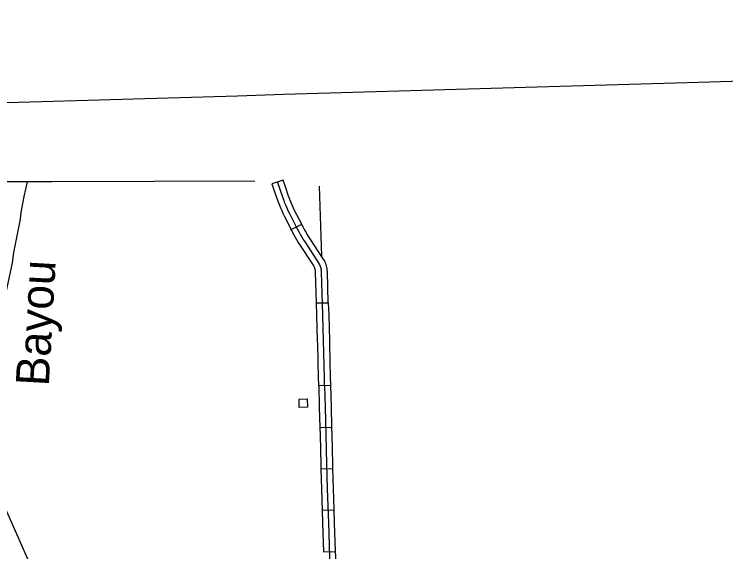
# Model space of a CAD drawing. Extents: x -19 to 366, y -4 to 359.
# Drawn here: x 166.491 to 168.207, y 182.228 to 183.524 of the extents above; entities that cross this region are included whole.
import ezdxf

# ---------------------------------------------------------------- set-up
doc = ezdxf.new("R2010")
doc.units = 0
for name, color, linetype in [('Level 2', 7, 'Continuous'), ('Level 31', 7, 'Continuous'), ('Level 32', 7, 'Continuous'), ('Level 35', 7, 'Continuous'), ('Level 47', 7, 'Continuous'), ('Level 5', 7, 'Continuous'), ('Level 56', 7, 'Continuous'), ('Level 60', 7, 'Continuous')]:
    doc.layers.add(name, color=color, linetype=linetype)

msp = doc.modelspace()

# ---------------------------------------------------------------- linework, layer by layer
at = {"layer": 'Level 2'}
for points in [[(166.534, 183.1204), (166.4489, 183.1203), (166.221, 183.1198), (165.2249, 183.1214), (164.9152, 183.1154)], [(167.0708, 183.1222), (166.5823, 183.1205), (166.534, 183.1204)]]:
    msp.add_lwpolyline(points, dxfattribs=at)
at = {"layer": 'Level 31'}
for p, q in [((167.1392, 183.1247), (167.1124, 183.1154)), ((167.159, 183.0054), (167.1841, 183.0186)), ((167.22, 182.8282), (167.2484, 182.829)), ((167.2537, 182.629), (167.2253, 182.6284))]:
    msp.add_line(p, q, dxfattribs=at)
for points in [[(167.1124, 183.1154), (167.1181, 183.0988)], [(167.2351, 182.7981), (167.2351, 182.7993), (167.232, 182.9036), (167.2318, 182.9062), (167.2314, 182.9088), (167.2308, 182.9113), (167.2302, 182.9139), (167.2294, 182.9164), (167.2285, 182.9188), (167.2275, 182.9213), (167.2264, 182.9236), (167.1914, 182.9773), (167.188, 182.9825), (167.1847, 182.9877), (167.1816, 182.9931), (167.1786, 182.9985), (167.1757, 183.004), (167.1728, 183.0095), (167.1544, 183.0447), (167.1516, 183.0507), (167.1489, 183.0567), (167.1463, 183.0628), (167.1438, 183.0689), (167.1415, 183.075), (167.1392, 183.0813), (167.1258, 183.12)], [(167.145, 183.1081), (167.1392, 183.1247)], [(167.1181, 183.0988), (167.1258, 183.0765), (167.1281, 183.0701), (167.1306, 183.0637), (167.1332, 183.0573), (167.1359, 183.051), (167.1387, 183.0447), (167.1417, 183.0384), (167.159, 183.0054)], [(167.1841, 183.0186), (167.1672, 183.051), (167.1645, 183.0566), (167.1619, 183.0624), (167.1594, 183.0682), (167.157, 183.0741), (167.1548, 183.08), (167.1526, 183.086), (167.145, 183.1081)], [(167.236, 182.9348), (167.2033, 182.985), (167.2, 182.9901), (167.1969, 182.9951), (167.1939, 183.0002), (167.191, 183.0053), (167.1883, 183.0105), (167.1855, 183.016), (167.1841, 183.0186)], [(167.2123, 182.9192), (167.1795, 182.9695), (167.176, 182.9749), (167.1726, 182.9804), (167.1693, 182.986), (167.1661, 182.9917), (167.1631, 182.9974), (167.1602, 183.003), (167.159, 183.0054)], [(167.2484, 182.829), (167.2462, 182.9045), (167.2459, 182.9079), (167.2454, 182.9112), (167.2447, 182.9145), (167.2439, 182.9177), (167.2429, 182.9209), (167.2417, 182.924), (167.2404, 182.9271), (167.2388, 182.9306), (167.236, 182.9348)], [(167.22, 182.8282), (167.2178, 182.9026), (167.2177, 182.9044), (167.2174, 182.9063), (167.217, 182.9082), (167.2165, 182.91), (167.216, 182.9118), (167.2153, 182.9136), (167.2145, 182.9154), (167.214, 182.9166), (167.2123, 182.9192)], [(167.2228, 182.7283), (167.2226, 182.7374), (167.2209, 182.7977), (167.2209, 182.7989), (167.22, 182.8282)], [(167.2484, 182.829), (167.2493, 182.7997), (167.2493, 182.7985), (167.251, 182.7381), (167.2512, 182.729)], [(167.2395, 182.6287), (167.2394, 182.6318), (167.239, 182.6481), (167.2368, 182.7378), (167.2351, 182.7981)], [(167.2253, 182.6284), (167.2252, 182.6315), (167.2248, 182.6477), (167.2228, 182.7283)], [(167.2512, 182.729), (167.2532, 182.6484), (167.2536, 182.6322), (167.2537, 182.629)]]:
    msp.add_lwpolyline(points, dxfattribs=at)
at = {"layer": 'Level 32'}
for p, q in [((167.228, 182.5283), (167.2564, 182.5291)), ((167.2303, 182.4283), (167.2587, 182.4292)), ((167.2334, 182.3284), (167.2618, 182.3292)), ((167.2368, 182.2284), (167.2652, 182.2293))]:
    msp.add_line(p, q, dxfattribs=at)
for points in [[(167.2537, 182.629), (167.255, 182.5776), (167.2564, 182.5291)], [(167.2253, 182.6284), (167.2266, 182.5768), (167.228, 182.5283)], [(167.2395, 182.6287), (167.2408, 182.5772), (167.2427, 182.5101), (167.2442, 182.4401), (167.246, 182.3802), (167.2486, 182.298), (167.2514, 182.2167), (167.2526, 182.1505), (167.253, 182.123)], [(167.228, 182.5283), (167.2285, 182.5098), (167.23, 182.4397), (167.2303, 182.4283)], [(167.2564, 182.5291), (167.2569, 182.5105), (167.2584, 182.4404), (167.2587, 182.4292)], [(167.2303, 182.4283), (167.2318, 182.3797), (167.2334, 182.3284)], [(167.2587, 182.4292), (167.2602, 182.3806), (167.2618, 182.3292)], [(167.2334, 182.3284), (167.2344, 182.2975), (167.2368, 182.2284)], [(167.2618, 182.3292), (167.2628, 182.2985), (167.2652, 182.2293)], [(167.2652, 182.2293), (167.2656, 182.217), (167.2668, 182.1507), (167.2671, 182.1291)]]:
    msp.add_lwpolyline(points, dxfattribs=at)
at = {"layer": 'Level 47'}
msp.add_lwpolyline([(166.5486, 182.1602), (166.5208, 182.2158), (166.4728, 182.3256), (166.4668, 182.3433), (166.4597, 182.3836), (166.4538, 182.4785), (166.4486, 182.5309), (166.4462, 182.5927), (166.4462, 182.6043), (166.4541, 182.6685), (166.4555, 182.7349), (166.4584, 182.7653), (166.4663, 182.827), (166.471, 182.8539), (166.4862, 182.9253), (166.49, 182.9499), (166.5049, 183.0263), (166.5083, 183.0512), (166.5143, 183.0847), (166.5231, 183.1204)], dxfattribs=at)
at = {"layer": 'Level 5'}
msp.add_lwpolyline([(167.2266, 183.1099), (167.2318, 182.9413)], dxfattribs=at)
at = {"layer": 'Level 56'}
msp.add_lwpolyline([(167.1784, 182.5766), (167.1778, 182.5963), (167.1976, 182.5968), (167.1982, 182.5771)], close=True, dxfattribs=at)
at = {"layer": 'Level 60'}
for points in [[(176.1271, 2.4436), (175.8876, 11.0613), (175.6472, 19.6792), (175.4061, 28.2972), (175.164, 36.9153), (174.9212, 45.5335), (174.6775, 54.1519), (174.433, 62.7704), (174.1876, 71.389), (173.9414, 80.0077), (173.6944, 88.6266), (173.4466, 97.2456), (173.1979, 105.8647), (172.9484, 114.484), (172.6981, 123.1034), (172.447, 131.7229), (172.195, 140.3425), (171.9422, 148.9623), (171.6886, 157.5822), (171.4342, 166.2022), (171.179, 174.8224), (170.9229, 183.4427), (170.666, 192.0631), (170.4084, 200.6837), (170.1499, 209.3044), (169.8906, 217.9252), (169.6305, 226.5461), (169.3695, 235.1672), (169.1078, 243.7884), (168.8453, 252.4098), (168.5819, 261.0312), (168.3178, 269.6528), (168.0528, 278.2746), (167.7871, 286.8964), (167.5205, 295.5185), (167.2532, 304.1406), (166.985, 312.7629), (166.7161, 321.3853), (166.4463, 330.0078), (166.1758, 338.6305), (165.9044, 347.2533)], [(168.7902, 2.2442), (168.5607, 10.8615), (168.3304, 19.479), (168.0993, 28.0965), (167.8673, 36.7142), (167.6346, 45.3321), (167.4011, 53.95), (167.1668, 62.5681), (166.9316, 71.1863), (166.6957, 79.8047), (166.459, 88.4232), (166.2215, 97.0418), (165.9832, 105.6605), (165.7441, 114.2794), (165.5043, 122.8984), (165.2636, 131.5176), (165.0221, 140.1368), (164.7799, 148.7563), (164.5369, 157.3758), (164.2931, 165.9955), (164.0485, 174.6153), (163.8031, 183.2352), (163.5569, 191.8553), (163.31, 200.4755), (163.0623, 209.0959), (162.8138, 217.7164), (162.5645, 226.337), (162.3145, 234.9577), (162.0637, 243.5786), (161.8121, 252.1997), (161.5597, 260.8208), (161.3066, 269.4421), (161.0527, 278.0636), (160.798, 286.6851), (160.5426, 295.3068), (160.2864, 303.9287), (160.0294, 312.5507), (159.7717, 321.1728), (159.5132, 329.7951), (159.2539, 338.4175), (158.9939, 347.04)], [(0, 180.8999), (7.1228, 180.9044), (14.2457, 180.9176), (21.3685, 180.9397), (28.4912, 180.9706), (35.614, 181.0103), (42.7366, 181.0589), (49.8592, 181.1163), (56.9818, 181.1825), (64.1042, 181.2575), (71.2266, 181.3414), (78.3488, 181.4341), (85.4709, 181.5357), (92.5929, 181.646), (99.7147, 181.7652), (106.8364, 181.8933), (113.9579, 182.0301), (121.0793, 182.1758), (128.2005, 182.3303), (135.3214, 182.4936), (142.4422, 182.6658), (149.5627, 182.8468), (156.683, 183.0366), (163.8031, 183.2352), (170.9229, 183.4427), (178.0425, 183.659), (185.1617, 183.8841), (192.2807, 184.1181), (199.3994, 184.3608), (206.5178, 184.6124), (213.6359, 184.8728), (220.7537, 185.1421), (227.8711, 185.4201), (234.9881, 185.707), (242.1048, 186.0027), (249.2212, 186.3073), (256.3371, 186.6206), (263.4526, 186.9428), (270.5678, 187.2738), (277.6825, 187.6136), (284.7968, 187.9622), (291.9107, 188.3197), (299.0241, 188.6859), (306.1371, 189.061), (313.2495, 189.4449), (320.3615, 189.8377), (327.4731, 190.2392), (334.5841, 190.6495), (341.6946, 191.0687)], [(0, 172.2839), (7.1335, 172.2883), (14.267, 172.3015), (21.4005, 172.3236), (28.5339, 172.3544), (35.6673, 172.3941), (42.8006, 172.4426), (49.9339, 172.4999), (57.0671, 172.566), (64.2002, 172.6409), (71.3332, 172.7246), (78.4661, 172.8172), (85.5989, 172.9186), (92.7315, 173.0287), (99.8641, 173.1477), (106.9964, 173.2755), (114.1286, 173.4122), (121.2606, 173.5576), (128.3925, 173.7119), (135.5241, 173.8749), (142.6555, 174.0468), (149.7867, 174.2275), (156.9177, 174.417), (164.0485, 174.6153), (171.179, 174.8224), (178.3092, 175.0383), (185.4392, 175.2631), (192.5688, 175.4966), (199.6982, 175.739), (206.8273, 175.9902), (213.9561, 176.2502), (221.0845, 176.5189), (228.2126, 176.7965), (235.3404, 177.083), (242.4677, 177.3782), (249.5948, 177.6822), (256.7214, 177.995), (263.8476, 178.3167), (270.9735, 178.6471), (278.0989, 178.9863), (285.2239, 179.3344), (292.3485, 179.6912), (299.4726, 180.0569), (306.5963, 180.4314), (313.7195, 180.8146), (320.8422, 181.2067), (327.9644, 181.6076), (335.0862, 182.0172), (342.2074, 182.4357)]]:
    msp.add_spline(points, degree=3, dxfattribs=at)

# ---------------------------------------------------------------- texts
at = {"layer": 'Level 35'}
msp.add_text('Bayou', height=0.08, rotation=86.8407, dxfattribs=at).set_placement((166.5741, 182.6264))

doc.saveas('drawing.dxf')
